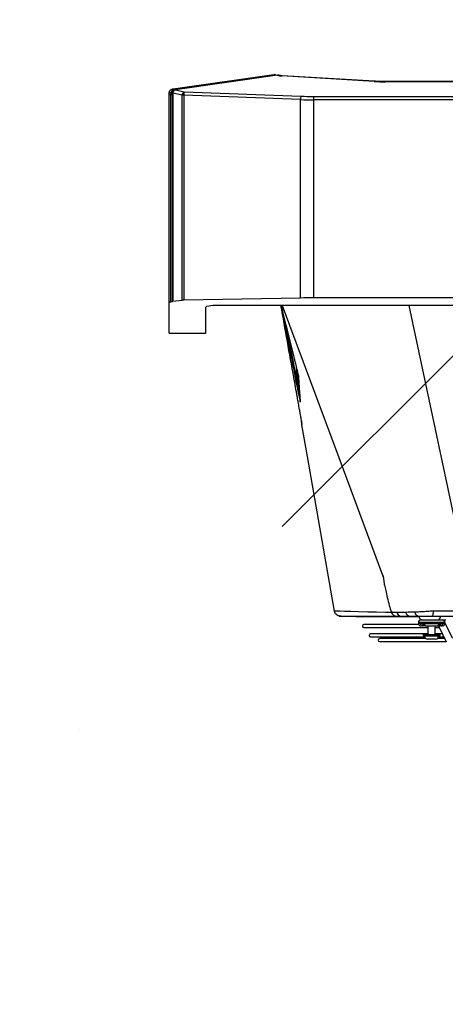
# Model space of a CAD drawing. Header units: millimetres. Extents: x -604189 to 881711, y -381903 to -7297.
# Tile 943 of 1056: x -542288 to -541934, y -179490 to -178672. Entities that reach past the tile are written whole.
import ezdxf

# ---------------------------------------------------------------- set-up
doc = ezdxf.new("R2010")
doc.units = ezdxf.units.MM
doc.header["$LTSCALE"] = 100
doc.linetypes.add('ACAD_ISO04W100', pattern=[30.5, 24, -3, 0.5, -3])
doc.layers.get('Defpoints').update_dxf_attribs({"color": 30})
doc.layers.add('Flowair', color=1, linetype='Continuous')
doc.layers.add('OPIS', color=7, linetype='Continuous')
doc.layers.add('strop osie', color=80, linetype='ACAD_ISO04W100', lineweight=5)
doc.styles.get("Standard").update_dxf_attribs({"font": 'romans.shx', "width": 0.5})
doc.dimstyles.new('1 50', dxfattribs={"dimtxt": 150, "dimasz": 80, "dimexe": 1, "dimexo": 1, "dimgap": 20, "dimtad": 1, "dimdec": 0, "dimlfac": 0.1, "dimtxsty": 'Standard', "dimblk": 'ARCHTICK', "dimcen": 200, "dimclrd": 2, "dimadec": 1, "dimazin": 0, "dimtfac": 1, "dimtdec": 0, "dimtmove": 0, "dimatfit": 3, "dimldrblk": 'ARCHTICK', "dimfxl": 120, "dimfxlon": 1, "dimtfill": 1, "dimarcsym": 0})

# ---------------------------------------------------------------- blocks, each defined once
blk = doc.blocks.new('_ArchTick')
at = {"layer": 'strop osie', "color": 0, "const_width": 0.15}
blk.add_lwpolyline([(-0.5, -0.5), (0.5, 0.5)], dxfattribs=at)
blk = doc.blocks.new('*D3283')
at = {"layer": 'Defpoints', "color": 0, "linetype": 'ByBlock', "lineweight": 5, "transparency": 16777216}
for p in [(-549860.21, -159420.3), (-548544.07, -179490.3), (-536848.94, -179490.3)]:
    blk.add_point(p, dxfattribs=at)
at = {"layer": 'OPIS', "color": 0, "linetype": 'Continuous', "lineweight": -2, "transparency": 16777216}
for p, q in [((-548604.07, -159420.3), (-548543.07, -159420.3)), ((-548484.07, -179490.3), (-548545.07, -179490.3))]:
    blk.add_line(p, q, dxfattribs=at)
at = {"layer": 'OPIS', "color": 2, "lineweight": -2, "transparency": 16777216}
blk.add_line((-548544.07, -159420.3), (-548544.07, -179490.3), dxfattribs=at)
at = {"layer": 'OPIS', "color": 2, "linetype": 'ByBlock', "lineweight": -2, "transparency": 16777216, "xscale": 80, "yscale": 80, "zscale": 80}
for p, rotation in [((-548544.07, -159420.3), 90), ((-548544.07, -179490.3), 270)]:
    blk.add_blockref('_ArchTick', p, dxfattribs=dict(at, rotation=rotation))
at = {"layer": 'OPIS', "color": 0, "linetype": 'ByBlock', "lineweight": 13, "transparency": 16777216, "insert": (-548639.07, -169455.3), "char_height": 150, "attachment_point": 5, "rotation": 90, "bg_fill": 3, "box_fill_scale": 1.1, "bg_fill_color": 256, "bg_fill_true_color": 13158600, "bg_fill_transparency": 0}
blk.add_mtext('2007', dxfattribs=at)
blk = doc.blocks.new('LEO XL 03.2018')
at = {"layer": 'Flowair'}
for p, q in [((11637.78, -6553.51), (11637.78, -6538.6)), ((11637.85, -6538.51), (11650.66, -6538.51)), ((11650.66, -6538.51), (11736.88, -6538.51)), ((11650.96, -6539.83), (11650.74, -6539.06)), ((11736.88, -6539.06), (11650.74, -6539.06)), ((11736.88, -6539.71), (11651.01, -6539.71)), ((11651.08, -6539.92), (11651.53, -6543.81)), ((11736.88, -6539.92), (11651.08, -6539.92)), ((11736.65, -6543.81), (11737.56, -6539.97)), ((11736.88, -6539.06), (11736.88, -6538.51)), ((11736.88, -6539.06), (11736.88, -6539.71)), ((11736.88, -6539.71), (11736.88, -6539.92)), ((11737.56, -6539.97), (11737.55, -6539.97)), ((11737.74, -6539.26), (11737.7, -6539.26)), ((11737.73, -6538.51), (11737.78, -6538.51)), ((11738.92, -6541.09), (11738.07, -6544.67)), ((11738.73, -6540.32), (11738.7, -6540.08)), ((11738.76, -6540.52), (11738.73, -6540.32)), ((11738.93, -6541.12), (11738.92, -6541.09)), ((11744.94, -6583.45), (11738.93, -6541.12)), ((11744.96, -6583.38), (11738.95, -6541.05)), ((11739.26, -6539.8), (11739.3, -6540.05)), ((11739.3, -6540.05), (11745.25, -6581.95)), ((11651.53, -6543.81), (11736.65, -6543.81)), ((11652.45, -6592.94), (11651.57, -6544.51)), ((11736.65, -6544.51), (11651.57, -6544.51)), ((11734.85, -6592.94), (11736.65, -6544.51)), ((11738.07, -6544.67), (11736.27, -6593.11)), ((11736.65, -6544.51), (11736.65, -6543.81)), ((11648.55, -6553.51), (11637.78, -6553.51)), ((11649.37, -6702.91), (11649.37, -6558.51)), ((11742.39, -6623.53), (11744.67, -6585.22)), ((11742.47, -6623.62), (11744.75, -6585.31)), ((11624.32, -6591.18), (11617.87, -6591.63)), ((11599.84, -6593.48), (11599.94, -6593.47)), ((11652.45, -6592.94), (11734.85, -6592.94)), ((11652.49, -6893.41), (11652.49, -6598.41)), ((11734.75, -6598.41), (11652.49, -6598.41)), ((11734.75, -6893.41), (11734.75, -6598.41)), ((11736.17, -6598.41), (11734.75, -6598.41)), ((11736.17, -6598.41), (11736.17, -6893.41)), ((11515.6, -6619.29), (11515.6, -6645.85)), ((11516.85, -6641.94), (11516.85, -6619.29)), ((11520.15, -6616.26), (11520.15, -6642.1)), ((11511.72, -6622.03), (11511.72, -6644.41)), ((11512.97, -6645.85), (11512.97, -6622.03)), ((11509.78, -6625.81), (11509.78, -6653.41)), ((11511.03, -6644.91), (11511.03, -6625.81)), ((11742.25, -6863.69), (11742.25, -6628.13)), ((11742.25, -6628.13), (11742.33, -6628.13)), ((11742.33, -6863.69), (11742.33, -6628.13)), ((11742.37, -6866.01), (11742.37, -6625.8)), ((11742.4, -6866.68), (11742.4, -6625.05)), ((11522, -6630.66), (11522.01, -6630.68)), ((11520.28, -6634.62), (11520.28, -6638.32)), ((11521.92, -6636.66), (11521.92, -6632.96)), ((11520.28, -6638.32), (11520.28, -6642.03)), ((11649.37, -6637.9), (11522.1, -6664.86)), ((11512.28, -6644.35), (11512.13, -6644.35)), ((11512.13, -6644.35), (11512.13, -6650.12)), ((11512.78, -6643.85), (11512.28, -6643.85)), ((11512.28, -6643.85), (11512.28, -6650.85)), ((11512.78, -6643.85), (11512.78, -6650.85)), ((11516.28, -6643.16), (11516.28, -6643.54)), ((11516.28, -6643.99), (11516.28, -6643.54)), ((11516.78, -6644.22), (11516.78, -6643.89)), ((11517.78, -6641.85), (11517.28, -6641.85)), ((11517.28, -6641.85), (11517.28, -6642.76)), ((11517.28, -6642.76), (11517.28, -6644.31)), ((11517.28, -6644.31), (11517.28, -6650.38)), ((11517.78, -6641.85), (11517.78, -6651.24)), ((11510.78, -6648.87), (11510.78, -6645.7)), ((11516.28, -6645.85), (11512.78, -6645.85)), ((11516.3, -6644.83), (11516.28, -6644.95)), ((11516.28, -6650.15), (11509.72, -6653.43)), ((11510.78, -6649), (11510.78, -6648.87)), ((11511.03, -6652.78), (11511.03, -6649.78)), ((11511.72, -6650.28), (11511.72, -6652.43)), ((11512.13, -6650.12), (11512.13, -6650.35)), ((11512.13, -6650.35), (11512.28, -6650.35)), ((11512.28, -6650.85), (11512.78, -6650.85)), ((11512.78, -6648.85), (11516.28, -6648.85)), ((11512.97, -6651.8), (11512.97, -6648.85)), ((11515.6, -6648.85), (11515.6, -6650.49)), ((11516.28, -6649.74), (11516.3, -6649.86)), ((11516.28, -6651.16), (11516.28, -6650.71)), ((11516.28, -6651.16), (11516.28, -6651.56)), ((11516.78, -6650.8), (11516.78, -6650.47)), ((11517.28, -6650.38), (11517.28, -6651.93)), ((11517.28, -6651.93), (11517.28, -6652.85)), ((11517.78, -6651.24), (11517.78, -6652.85)), ((11518.67, -6652.31), (11518.78, -6652.25)), ((11518.78, -6652.24), (11518.7, -6652.25)), ((11518.78, -6650.62), (11518.78, -6653.3)), ((11511.06, -6656.12), (11517.59, -6652.85)), ((11517.28, -6652.85), (11517.78, -6652.85))]:
    blk.add_line(p, q, dxfattribs=at)
at = {"layer": 'Flowair', "flags": 128}
for points in [[(11738.7, -6540.08), (11738.81, -6540.07), (11738.91, -6540.05), (11739.01, -6540.02), (11739.1, -6539.98), (11739.17, -6539.94), (11739.23, -6539.89), (11739.26, -6539.85), (11739.26, -6539.8)], [(11738.73, -6540.32), (11738.84, -6540.31), (11738.95, -6540.29), (11739.05, -6540.26), (11739.14, -6540.22), (11739.21, -6540.18), (11739.26, -6540.14), (11739.29, -6540.09), (11739.3, -6540.05)], [(11738.94, -6541.02), (11738.94, -6541.05), (11738.92, -6541.09)], [(11738.95, -6541.05), (11738.95, -6541.08), (11738.93, -6541.12)], [(11744.79, -6582.21), (11744.9, -6582.19), (11745, -6582.16), (11745.09, -6582.12), (11745.16, -6582.08), (11745.21, -6582.04), (11745.24, -6581.99), (11745.25, -6581.95)], [(11649.37, -6585.39), (11586.28, -6608.79), (11536.28, -6627.33)], [(11744.67, -6585.22), (11744.74, -6585.28), (11744.75, -6585.31)], [(11744.96, -6583.38), (11744.96, -6583.41), (11744.94, -6583.45)], [(11522.42, -6607.02), (11586.64, -6595.79), (11599.84, -6593.48)], [(11521.82, -6630.7), (11521.87, -6628.39), (11521.96, -6624.45), (11522.04, -6620.88), (11522.14, -6617.06), (11522.22, -6613.82), (11522.3, -6611.2), (11522.35, -6609.21), (11522.39, -6607.85), (11522.41, -6607.23), (11522.42, -6607.02), (11522.42, -6607.02), (11522.42, -6607.02)], [(11520.31, -6615.71), (11520.22, -6615.88), (11520.15, -6616.26)], [(11742.39, -6623.53), (11742.46, -6623.6), (11742.47, -6623.62)], [(11522.44, -6648), (11522, -6647.98), (11521.59, -6647.93), (11521.22, -6647.87), (11520.89, -6647.8), (11520.63, -6647.71), (11520.44, -6647.61), (11520.32, -6647.51), (11520.28, -6647.4)]]:
    blk.add_lwpolyline(points, dxfattribs=at)
at = {"layer": 'Flowair'}
for centre, radius, start, end in [((11736.89, -6540.76), 1.7, 61.688, 90.1162), ((11738.34, -6539.98), 0.784, 163.3383, 179.0025), ((11738.32, -6539.98), 0.759, 162.9457, 179.1166), ((11740.19, -6539), 2.51, 168.645, 185.8233), ((11737, -6540.58), 1.5, 21.5419, 62.2239), ((11740.15, -6539), 2.42, 168.2313, 186.0242), ((11736.49, -6545.67), 1.87, 32.2802, 85.1474), ((11736.63, -6550.9), 6.39, 76.9937, 89.8407), ((11607.55, -6593.59), 10.51, 10.7476, 13.9253), ((11601.51, -6594.31), 0.947, 93.9918, 100.4584), ((11609.45, -6593.65), 0.845, 94.0001, 102.7744), ((11620.81, -6592.89), 0.873, 94.0002, 105.663), ((11734.83, -6599.33), 6.39, 76.9929, 89.8414), ((11516.22, -6619.29), 0.625, 0, 180), ((11512.35, -6622.03), 0.625, 0, 180), ((11510.4, -6625.81), 0.625, 0, 180), ((11522.78, -6633), 2.5, 108.3586, 180.023), ((11522.19, -6634.87), 1.92, 98.0699, 172.6576), ((11522.19, -6638.56), 1.92, 98.0676, 172.6558), ((11512.13, -6645.7), 1.35, 90, 180), ((11517.28, -6642.85), 1, 90, 180), ((11516.72, -6643.45), 0.446, 191.4202, 278.0504), ((11516.68, -6643.92), 0.407, 189.5777, 261.2261), ((11517.78, -6642.85), 1, 0, 90), ((11520.28, -6643.6), 1.5, 90, 180), ((11522.17, -6642.31), 1.91, 96.3881, 171.6821), ((11512.13, -6649), 1.35, 180, 270), ((11516.68, -6650.77), 0.407, 98.7739, 170.4223), ((11516.72, -6651.24), 0.446, 81.9496, 168.5798), ((11517.28, -6651.85), 1, 180, 270), ((11517.78, -6651.85), 1, 270, 0), ((11520.09, -6649.74), 1.33, 191.1328, 278.3384)]:
    blk.add_arc(centre, radius, start, end, dxfattribs=at)
for centre, major_axis, ratio, start_param, end_param in [((11637.85, -6539.51), (0, 1), 0.164425, 0, 0.427079), ((11650.66, -6539.01), (0, 0.5), 0.164425, 4.623023, 6.283185), ((11651.01, -6540.21), (0, 0.5), 0.164425, 5.325838, 6.990663), ((11651.32, -6544.67), (0, 1.5), 0.164425, 4.821935, 5.325838), ((11648.55, -6558.51), (0, 5), 0.164425, 4.712389, 6.283185), ((11746, -6585.91), (0, 4), 0.337962, 0.907703, 1.396263), ((11644.27, -6598.41), (0, 50), 0.164425, 4.712389, 4.821935), ((11751.14, -6598.41), (0, 50), 0.327824, 1.46125, 1.570796), ((11752.56, -6598.41), (0, 48.5), 0.337962, 1.46125, 1.570796), ((11751.21, -6628.13), (0, 26.5), 0.337962, 1.396263, 1.570796)]:
    blk.add_ellipse(centre, major_axis=major_axis, ratio=ratio, start_param=start_param, end_param=end_param, dxfattribs=at)
for points, knots in [([(11736.88, -6538.51), (11736.95, -6538.51), (11737.15, -6538.51), (11737.43, -6538.51), (11737.65, -6538.51), (11737.73, -6538.51)], [0, 0, 0, 0, 0.243342, 0.693784, 1, 1, 1, 1]), ([(11737.59, -6539.75), (11737.53, -6539.75), (11737.3, -6539.73), (11737.06, -6539.73), (11736.88, -6539.72)], [0, 0, 0, 0, 0.244283, 1, 1, 1, 1]), ([(11737.55, -6539.97), (11737.52, -6539.96), (11737.35, -6539.95), (11737.13, -6539.92), (11736.94, -6539.92), (11736.88, -6539.92)], [0, 0, 0, 0, 0.162291, 0.743564, 1, 1, 1, 1]), ([(11738.92, -6541.09), (11738.91, -6541.05), (11738.87, -6540.88), (11738.73, -6540.6), (11738.44, -6540.29), (11738.04, -6540.06), (11737.73, -6540), (11737.56, -6539.97)], [0, 0, 0, 0, 0.072295, 0.309018, 0.528495, 0.745983, 1, 1, 1, 1]), ([(11737.6, -6539.76), (11737.59, -6539.76), (11737.59, -6539.76), (11737.59, -6539.76), (11737.59, -6539.76)], [0, 0, 0, 0, 0.699443, 1, 1, 1, 1]), ([(11738.93, -6541.03), (11738.92, -6540.94), (11738.89, -6540.71), (11738.71, -6540.36), (11738.39, -6540.03), (11738, -6539.81), (11737.72, -6539.78), (11737.6, -6539.77)], [0, 0, 0, 0, 0.128813, 0.358253, 0.580724, 0.819217, 1, 1, 1, 1]), ([(11738.7, -6540.08), (11738.67, -6539.97), (11738.62, -6539.75), (11738.39, -6539.48), (11738.1, -6539.3), (11737.87, -6539.26), (11737.75, -6539.26), (11737.74, -6539.26)], [0, 0, 0, 0, 0.257442, 0.515595, 0.754429, 0.970871, 1, 1, 1, 1]), ([(11737.78, -6538.51), (11737.8, -6538.51), (11737.98, -6538.51), (11738.33, -6538.59), (11738.78, -6538.86), (11739.13, -6539.28), (11739.22, -6539.63), (11739.26, -6539.8)], [0, 0, 0, 0, 0.029477, 0.249481, 0.491043, 0.74796, 1, 1, 1, 1]), ([(11738.95, -6541.05), (11738.95, -6541.05), (11738.94, -6541.04), (11738.94, -6541.03), (11738.94, -6541.02)], [0, 0, 0, 0, 0.699645, 1, 1, 1, 1]), ([(11745.25, -6581.95), (11745.25, -6582.1), (11745.26, -6582.41), (11745.12, -6582.78), (11744.96, -6582.94), (11744.91, -6582.99)], [0, 0, 0, 0, 0.408254, 0.814479, 1, 1, 1, 1]), ([(11609.6, -6591.93), (11610.26, -6591.82), (11613.54, -6591.23), (11626.79, -6588.87), (11639.39, -6586.61), (11649.37, -6584.83)], [0, 0, 0, 0, 0.049476, 0.24738, 1, 1, 1, 1]), ([(11649.37, -6584.87), (11643.06, -6586.09), (11632.52, -6588.14), (11621.98, -6590.22), (11617.74, -6591.06)], [0, 0, 0, 0, 0.598011, 1, 1, 1, 1]), ([(11617.87, -6591.63), (11622.1, -6590.79), (11629.55, -6589.31), (11637.01, -6587.87), (11640.23, -6587.24)], [0, 0, 0, 0, 0.56848, 1, 1, 1, 1]), ([(11627.51, -6590.39), (11630.47, -6589.65), (11637.74, -6587.84), (11645.02, -6586.07), (11649.35, -6585.02)], [0, 0, 0, 0, 0.405898, 1, 1, 1, 1]), ([(11744.75, -6585.31), (11744.76, -6585.19), (11744.78, -6584.86), (11744.84, -6584.39), (11744.91, -6584.11), (11744.94, -6583.99)], [0, 0, 0, 0, 0.235273, 0.685577, 1, 1, 1, 1]), ([(11744.92, -6583.97), (11744.93, -6583.95), (11745, -6583.76), (11744.98, -6583.56), (11744.96, -6583.38)], [0, 0, 0, 0, 0.130376, 1, 1, 1, 1]), ([(11744.92, -6583.99), (11744.95, -6583.84), (11744.98, -6583.67), (11744.95, -6583.48), (11744.94, -6583.45)], [0, 0, 0, 0, 0.803185, 1, 1, 1, 1]), ([(11617.74, -6591.06), (11616.44, -6591.32), (11614.3, -6591.75), (11611.76, -6592.27), (11610.34, -6592.57), (11609.65, -6592.72), (11609.36, -6592.79), (11609.26, -6592.82), (11609.23, -6592.83), (11609.24, -6592.83), (11609.26, -6592.83), (11609.26, -6592.83)], [0, 0, 0, 0, 0.440053, 0.71862, 0.858047, 0.927947, 0.963175, 0.974957, 0.984875, 0.994814, 1, 1, 1, 1]), ([(11620.58, -6592.05), (11620.59, -6592.04), (11620.64, -6592.04), (11620.86, -6592), (11621.29, -6591.91), (11621.95, -6591.75), (11622.88, -6591.53), (11624.3, -6591.19), (11625.9, -6590.79), (11627.04, -6590.5), (11627.51, -6590.39)], [0, 0, 0, 0, 0.0138, 0.043091, 0.126498, 0.209442, 0.334285, 0.522215, 0.804077, 1, 1, 1, 1]), ([(11599.84, -6593.48), (11599.85, -6593.48), (11599.89, -6593.48), (11600.2, -6593.46), (11600.66, -6593.43), (11601.11, -6593.39), (11601.34, -6593.38)], [0, 0, 0, 0, 0.248308, 0.49663, 0.748302, 1, 1, 1, 1]), ([(11601.44, -6593.37), (11601.22, -6593.38), (11600.77, -6593.41), (11600.31, -6593.45), (11600, -6593.47), (11599.96, -6593.47), (11599.94, -6593.47)], [0, 0, 0, 0, 0.248451, 0.496875, 0.748444, 1, 1, 1, 1]), ([(11601.34, -6593.38), (11601.34, -6593.38), (11601.35, -6593.38), (11601.4, -6593.37), (11601.54, -6593.35), (11601.79, -6593.31), (11602.16, -6593.25), (11602.68, -6593.16), (11603.46, -6593.02), (11604.65, -6592.81), (11606.43, -6592.5), (11608.15, -6592.19), (11609.3, -6591.99), (11609.6, -6591.93)], [0, 0, 0, 0, 0.004141, 0.015637, 0.031053, 0.070757, 0.110925, 0.170583, 0.259679, 0.393081, 0.592969, 0.892317, 1, 1, 1, 1]), ([(11609.26, -6592.83), (11611.21, -6592.69), (11614.12, -6592.49), (11617.91, -6592.23), (11619.69, -6592.11), (11620.58, -6592.05)], [0, 0, 0, 0, 0.498318, 0.749117, 1, 1, 1, 1]), ([(11617.87, -6591.63), (11616.56, -6591.81), (11614.42, -6592.09), (11611.89, -6592.44), (11610.47, -6592.64), (11609.79, -6592.74), (11609.49, -6592.78), (11609.39, -6592.8), (11609.37, -6592.81), (11609.36, -6592.81), (11609.36, -6592.81), (11609.37, -6592.81), (11609.39, -6592.81), (11609.39, -6592.81)], [0, 0, 0, 0, 0.454108, 0.739588, 0.880058, 0.947556, 0.977802, 0.985874, 0.989131, 0.991418, 0.994043, 0.996795, 1, 1, 1, 1]), ([(11620.75, -6592.02), (11619.86, -6592.08), (11618.07, -6592.2), (11614.27, -6592.47), (11611.34, -6592.67), (11609.39, -6592.81)], [0, 0, 0, 0, 0.250845, 0.501791, 1, 1, 1, 1]), ([(11520.37, -6609.82), (11520.36, -6609.52), (11520.34, -6608.94), (11520.69, -6608.13), (11521.26, -6607.49), (11521.88, -6607.15), (11522.28, -6607.05), (11522.42, -6607.02)], [0, 0, 0, 0, 0.233949, 0.454137, 0.674329, 0.894517, 1, 1, 1, 1]), ([(11520.41, -6608.96), (11520.39, -6609.01), (11520.37, -6609.13), (11520.35, -6609.28), (11520.35, -6609.39), (11520.35, -6609.43), (11520.35, -6609.45), (11520.35, -6609.46), (11520.35, -6609.47), (11520.35, -6609.48), (11520.35, -6609.48), (11520.35, -6609.5), (11520.35, -6609.58), (11520.35, -6609.85), (11520.34, -6610.29), (11520.34, -6610.88), (11520.34, -6611.62), (11520.34, -6612.51), (11520.33, -6613.56), (11520.33, -6614.76), (11520.33, -6616.12), (11520.32, -6617.62), (11520.32, -6619.28), (11520.32, -6621.08), (11520.31, -6623.03), (11520.31, -6625.12), (11520.31, -6627.35), (11520.3, -6629.72), (11520.31, -6631.59), (11520.29, -6632.69), (11520.29, -6632.93)], [0, 0, 0, 0, 0.00201, 0.004239, 0.005559, 0.005911, 0.006146, 0.006406, 0.006835, 0.007812, 0.011359, 0.021813, 0.076069, 0.13342, 0.190549, 0.247645, 0.304505, 0.360841, 0.417648, 0.474314, 0.530936, 0.587606, 0.644396, 0.701247, 0.757818, 0.814599, 0.871418, 0.928054, 0.984291, 1, 1, 1, 1]), ([(11520.41, -6608.96), (11520.39, -6609.01), (11520.37, -6609.13), (11520.35, -6609.28), (11520.35, -6609.39), (11520.35, -6609.42), (11520.35, -6609.43)], [0, 0, 0, 0, 0.345094, 0.72777, 0.95424, 1, 1, 1, 1]), ([(11742.33, -6628.13), (11742.33, -6627.79), (11742.34, -6626.8), (11742.38, -6625.29), (11742.44, -6624.13), (11742.47, -6623.62)], [0, 0, 0, 0, 0.226312, 0.657171, 1, 1, 1, 1]), ([(11537.28, -6627.42), (11537.27, -6627.4), (11537.25, -6627.34), (11536.96, -6627.28), (11536.22, -6627.32), (11534.9, -6627.5), (11533.1, -6627.83), (11530.8, -6628.32), (11527.98, -6628.98), (11524.97, -6629.68), (11522.94, -6630.34), (11522, -6630.64)], [0, 0, 0, 0, 0.020658, 0.049669, 0.119392, 0.210984, 0.327273, 0.469238, 0.637546, 0.833269, 1, 1, 1, 1]), ([(11521.92, -6632.9), (11521.92, -6632.9), (11521.92, -6632.85), (11521.91, -6632.48), (11521.9, -6631.93), (11521.91, -6631.27), (11521.93, -6630.84), (11521.96, -6630.6), (11521.99, -6630.65), (11522, -6630.66)], [0, 0, 0, 0, 0.000006, 0.041147, 0.25258, 0.469589, 0.707678, 0.953954, 1, 1, 1, 1]), ([(11520.28, -6633.02), (11520.28, -6633.01), (11520.28, -6632.98), (11520.28, -6633.13), (11520.28, -6633.52), (11520.28, -6634.09), (11520.28, -6634.56), (11520.28, -6634.62)], [0, 0, 0, 0, 0.043297, 0.279824, 0.516433, 0.937206, 1, 1, 1, 1]), ([(11521.92, -6632.96), (11521.92, -6632.95), (11521.92, -6632.93), (11521.92, -6632.9), (11521.92, -6632.9)], [0, 0, 0, 0, 0.999756, 1, 1, 1, 1]), ([(11521.95, -6640.31), (11521.95, -6640.31), (11521.95, -6639.28), (11521.94, -6637.97), (11521.92, -6636.66)], [0, 0, 0, 0, 0.000007, 1, 1, 1, 1]), ([(11521.96, -6640.41), (11521.95, -6640.37), (11521.95, -6640.34), (11521.95, -6640.31), (11521.95, -6640.31)], [0, 0, 0, 0, 0.999717, 1, 1, 1, 1]), ([(11516.28, -6643.54), (11516.28, -6643.48), (11516.29, -6643.37), (11516.38, -6643.17), (11516.56, -6642.97), (11516.89, -6642.79), (11517.15, -6642.77), (11517.28, -6642.76)], [0, 0, 0, 0, 0.139927, 0.270161, 0.500499, 0.753333, 1, 1, 1, 1]), ([(11516.28, -6644.78), (11516.28, -6644.75), (11516.28, -6644.65), (11516.28, -6644.49), (11516.28, -6644.24), (11516.28, -6644.09), (11516.28, -6643.99)], [0, 0, 0, 0, 0.094595, 0.330353, 0.566421, 1, 1, 1, 1]), ([(11517.28, -6644.09), (11517.21, -6644.09), (11517.07, -6644.1), (11516.82, -6644.17), (11516.57, -6644.33), (11516.37, -6644.57), (11516.32, -6644.75), (11516.3, -6644.83)], [0, 0, 0, 0, 0.153472, 0.30094, 0.572092, 0.806879, 1, 1, 1, 1]), ([(11517.28, -6644.31), (11517.15, -6644.32), (11516.89, -6644.34), (11516.56, -6644.49), (11516.38, -6644.66), (11516.31, -6644.78), (11516.3, -6644.82), (11516.3, -6644.83)], [0, 0, 0, 0, 0.281905, 0.570891, 0.83413, 0.982984, 1, 1, 1, 1]), ([(11516.78, -6643.89), (11516.79, -6643.84), (11516.8, -6643.75), (11516.91, -6643.63), (11517.05, -6643.56), (11517.18, -6643.53), (11517.25, -6643.53), (11517.28, -6643.53)], [0, 0, 0, 0, 0.249826, 0.499364, 0.74845, 0.874932, 1, 1, 1, 1]), ([(11518.78, -6642.85), (11518.78, -6642.86), (11518.78, -6642.9), (11518.78, -6643.27), (11518.78, -6644.09), (11518.78, -6645.3), (11518.78, -6646.42), (11518.78, -6647.35), (11518.78, -6648.27), (11518.78, -6649.4), (11518.78, -6650.09), (11518.78, -6650.53)], [0, 0, 0, 0, 0.087759, 0.173695, 0.333333, 0.492971, 0.578907, 0.666667, 0.754426, 0.840362, 1, 1, 1, 1]), ([(11520.28, -6642.03), (11520.28, -6642.49), (11520.28, -6643.41), (11520.28, -6645.14), (11520.28, -6646.49), (11520.28, -6647.22), (11520.28, -6647.4)], [0, 0, 0, 0, 0.30178, 0.60362, 0.90359, 1, 1, 1, 1]), ([(11522.44, -6647.39), (11522.44, -6647.39), (11522.44, -6646.98), (11522.31, -6646.18), (11522.23, -6644.93), (11522.14, -6643.68), (11522.06, -6642.48), (11522, -6641.37), (11521.97, -6640.73), (11521.96, -6640.41)], [0, 0, 0, 0, 0.000004, 0.162575, 0.325156, 0.494685, 0.664231, 0.832111, 1, 1, 1, 1]), ([(11516.28, -6644.95), (11516.28, -6645.32), (11516.28, -6646.07), (11516.28, -6647.35), (11516.28, -6648.63), (11516.28, -6649.37), (11516.28, -6649.74)], [0, 0, 0, 0, 0.245013, 0.500001, 0.754987, 1, 1, 1, 1]), ([(11520.28, -6647.4), (11520.28, -6649.28), (11520.28, -6652.1), (11520.28, -6655.84), (11520.28, -6657.73), (11520.28, -6658.67)], [0, 0, 0, 0, 0.499976, 0.750072, 1, 1, 1, 1]), ([(11522.37, -6658.72), (11522.37, -6658.72), (11522.37, -6657.05), (11522.41, -6653.56), (11522.43, -6649.97), (11522.44, -6648)], [0, 0, 0, 0, 0.000003, 0.45244, 1, 1, 1, 1]), ([(11522.44, -6648), (11522.44, -6647.82), (11522.44, -6647.62), (11522.44, -6647.41), (11522.44, -6647.39), (11522.44, -6647.39)], [0, 0, 0, 0, 0.873027, 0.999953, 1, 1, 1, 1]), ([(11516.28, -6650.71), (11516.28, -6650.61), (11516.28, -6650.45), (11516.28, -6650.2), (11516.28, -6650), (11516.28, -6649.84), (11516.28, -6649.76), (11516.28, -6649.74)], [0, 0, 0, 0, 0.359442, 0.554889, 0.75059, 0.946036, 1, 1, 1, 1]), ([(11517.28, -6651.93), (11517.15, -6651.92), (11516.89, -6651.9), (11516.56, -6651.73), (11516.38, -6651.52), (11516.29, -6651.32), (11516.28, -6651.21), (11516.28, -6651.16)], [0, 0, 0, 0, 0.246656, 0.499499, 0.729824, 0.86007, 1, 1, 1, 1]), ([(11516.3, -6649.86), (11516.32, -6649.94), (11516.37, -6650.13), (11516.57, -6650.37), (11516.82, -6650.52), (11517.07, -6650.59), (11517.21, -6650.6), (11517.28, -6650.6)], [0, 0, 0, 0, 0.193121, 0.427908, 0.69906, 0.846528, 1, 1, 1, 1]), ([(11516.3, -6649.86), (11516.3, -6649.87), (11516.31, -6649.92), (11516.38, -6650.03), (11516.56, -6650.21), (11516.89, -6650.35), (11517.15, -6650.37), (11517.28, -6650.38)], [0, 0, 0, 0, 0.017013, 0.165851, 0.429108, 0.718083, 1, 1, 1, 1]), ([(11517.28, -6651.16), (11517.25, -6651.16), (11517.18, -6651.16), (11517.05, -6651.13), (11516.91, -6651.06), (11516.8, -6650.94), (11516.79, -6650.85), (11516.78, -6650.8)], [0, 0, 0, 0, 0.1249, 0.251544, 0.500632, 0.750173, 1, 1, 1, 1]), ([(11518.78, -6650.53), (11518.78, -6650.88), (11518.78, -6651.43), (11518.78, -6651.79), (11518.78, -6651.83), (11518.78, -6651.85)], [0, 0, 0, 0, 0.478915, 0.736723, 1, 1, 1, 1])]:
    blk.add_open_spline(points, degree=3, knots=knots, dxfattribs=at)

msp = doc.modelspace()

# ---------------------------------------------------------------- hatches: boundary and pattern name
at = {"layer": 'OPIS', "linetype": 'ByBlock', "lineweight": 9}
h = msp.add_hatch(dxfattribs=at)
h.set_pattern_fill('ANSI36', color=0, scale=150)
h.set_pattern_definition([(45, (-306927.96, 32475.8), (252.5697, 926.0889), [1190.625, -238.125, 0, -238.125])])
h.paths.add_polyline_path([(-556073.92, -159870.3), (-556073.92, -161086.41), (-553567.18, -161086.41), (-553567.18, -159870.3)], flags=17)
h.paths.add_polyline_path([(-552198.92, -159870.3), (-553567.18, -159870.3), (-553567.18, -161086.41), (-556073.92, -161086.41), (-556073.92, -159870.3), (-556159.64, -159870.3), (-558143.92, -159870.3), (-558143.92, -160550.3), (-558143.92, -166895.28), (-553898.92, -166895.28), (-553898.92, -166928.69), (-553798.92, -166928.69, -0.267949), (-553348.92, -166149.27), (-553348.92, -165917.81, -0.414214), (-553691.86, -165574.88, -1), (-553005.98, -165574.88, -0.414214), (-553348.92, -165917.81), (-553348.92, -166149.27, 0.267949), (-553798.92, -166928.69), (-553798.92, -166988.69), (-553898.92, -166988.69), (-553898.92, -167020.26), (-552798.92, -167020.26), (-552798.92, -166988.69), (-552898.92, -166988.69), (-552898.92, -166928.69), (-552798.92, -166928.69), (-552798.92, -166895.28), (-552198.92, -166895.28)])
h.paths.add_polyline_path([(-536848.94, -159870.3), (-551668.94, -159870.3), (-551668.94, -164595.3), (-551663.99, -164595.3), (-551663.99, -164835.3), (-551667.26, -174525.3), (-551663.99, -174525.3), (-551663.99, -174765.3), (-551668.94, -179490.3), (-546883.97, -179490.3), (-546883.97, -179490.29), (-546643.97, -179490.29), (-541863.97, -179490.3), (-541863.97, -179490.29), (-541623.97, -179490.29), (-536848.94, -179490.3)])
h.paths.add_polyline_path([(-557762.33, -163516.72), (-557762.33, -163248.86), (-557987.33, -163248.86), (-557987.33, -163516.72)], flags=24)
h.paths.add_polyline_path([(-558062.4, -162687.18), (-557524.54, -162687.18), (-557524.54, -162462.18), (-558062.4, -162462.18)], flags=24)
h.paths.add_polyline_path([(-555574.23, -163637.66), (-555059.11, -163637.66), (-555059.11, -163538.32), (-555574.23, -163538.32)], flags=24)
h.paths.add_polyline_path([(-555574.15, -163527.65), (-555098.95, -163527.65), (-555098.95, -163428.38), (-555574.15, -163428.38)], flags=24)
h.paths.add_polyline_path([(-555976.22, -163645.14), (-555589.82, -163645.14), (-555589.82, -163529.76), (-555976.22, -163529.76)], flags=24)
h.paths.add_polyline_path([(-555935.57, -163533.4), (-555753.72, -163533.4), (-555753.72, -163435.37), (-555935.57, -163435.37)], flags=24)

# ---------------------------------------------------------------- next in the draw order: dimensions: what is measured, and where the dimension line sits
at = {"layer": 'OPIS', "color": 0, "linetype": 'ByBlock', "lineweight": 13}
dim = msp.add_linear_dim(base=(-548544.07, -179490.3), p1=(-549860.21, -159420.3), p2=(-536848.94, -179490.3), angle=90, dimstyle='1 50', override={"dimfxl": 60, "dimarcsym": 1}, dxfattribs=at)
dim.commit()
dim.dimension.update_dxf_attribs({"geometry": '*D3283', "text_midpoint": (-548639.07, -169455.3)})

# ---------------------------------------------------------------- next in the draw order: block references
at = {"layer": 'Flowair', "xscale": 2, "yscale": 2, "zscale": 2, "rotation": 90}
msp.add_blockref('LEO XL 03.2018', (-555240.54, -202208.01), dxfattribs=at)

doc.saveas('drawing.dxf')
